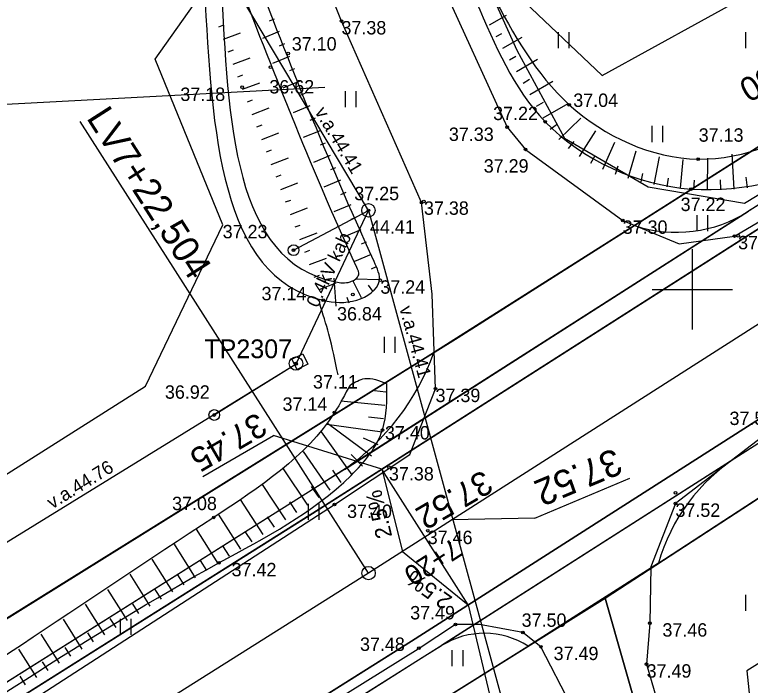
# Model space of a CAD drawing. Extents: x 469981 to 472086, y 246785 to 247785.
# Drawn here: x 471324.7 to 471352.16, y 247335.22 to 247360.25 of the extents above; entities that cross this region are included whole.
import ezdxf

# ---------------------------------------------------------------- set-up
doc = ezdxf.new("R2010")
doc.units = 0
for name, color, linetype in [('0_922', 7, 'Continuous'), ('0_Asfalta_mala', 7, 'Continuous'), ('0_Asfalta_Nomale', 7, 'Continuous'), ('0_Ruut_Braukt', 7, 'Continuous'), ('0_Ruut_nomale', 7, 'Continuous'), ('0_Ruutojums_Nobrauktuves_pieslegumi', 7, 'Continuous'), ('0_vertikals', 7, 'Continuous'), ('0_Vertikals_SavietotieInztikli', 7, 'Continuous'), ('0_vertkals_cipari', 7, 'Continuous'), ('21', 7, 'Continuous'), ('5_patagas', 7, 'Continuous'), ('6_piketaza', 7, 'Continuous'), ('9', 7, 'Continuous'), ('CELI_CMAL_####_####_#', 7, 'Continuous'), ('DREN_VADP_####_####_#', 7, 'Continuous'), ('ELEK_ELEM_####_####_#', 7, 'Continuous'), ('ELEK_STTP_####_TKST_#', 7, 'Continuous'), ('ELEK_STUT_####_####_#', 7, 'Continuous'), ('ELEK_VADV_VSPR_####_#', 7, 'Continuous'), ('ELEK_VADV_VSPR_TKST_#', 7, 'Continuous'), ('ELEK_VADV_ZSPR_####_#', 7, 'Continuous'), ('ELEK_VADV_ZSPR_TKST_#', 7, 'Continuous'), ('GEOD_ELEM_####_####_#', 7, 'Continuous'), ('NORB_ZOGS_SETA_####_#', 7, 'Continuous'), ('RAMI_UZMR_####_####_#', 7, 'Continuous'), ('RELJ_AATZ_####_TKST_#', 7, 'Continuous'), ('RELJ_ELEM_####_####_#', 7, 'Continuous'), ('RELJ_NOGA_####_####_#', 7, 'Continuous'), ('RELJ_NOGL_####_####_#', 7, 'Continuous'), ('ROBZ_IERR_####_####_#', 7, 'Continuous'), ('ROBZ_PROJ_####_####_#', 7, 'Continuous'), ('ROBZ_UZMR_####_####_#', 7, 'Continuous'), ('TERT_ELEM_####_####_#', 7, 'Continuous'), ('TERT_KONT_####_####_#', 7, 'Continuous')]:
    doc.layers.add(name, color=color, linetype=linetype)

msp = doc.modelspace()

# ---------------------------------------------------------------- linework, layer by layer
msp.add_circle((471337.911, 247339.41), 0.25)
at = {"layer": '0_922'}
for p, q in [((471711.11, 247577.663), (471337.911, 247339.41)), ((471337.911, 247339.41), (471145.574, 247218.36))]:
    msp.add_line(p, q, dxfattribs=at)
at = {"layer": '0_Asfalta_mala'}
for p, q in [((471709.476, 247580.179), (471336.304, 247341.944)), ((471712.743, 247575.147), (471339.517, 247336.876)), ((471336.304, 247341.944), (471143.977, 247220.899)), ((471339.517, 247336.876), (471147.172, 247215.821))]:
    msp.add_line(p, q, dxfattribs=at)
at = {"layer": '0_Asfalta_Nomale'}
for p, q in [((471709.068, 247580.808), (471352.097, 247352.916)), ((471388.08, 247366.989), (471351.701, 247343.765)), ((471347.842, 247352.381), (471340.348, 247347.64)), ((471337.009, 247343.283), (471335.903, 247342.577)), ((471335.903, 247342.577), (471143.577, 247221.534)), ((471348.734, 247339.776), (471343.868, 247336.683)), ((471340.631, 247336.698), (471339.918, 247336.243)), ((471339.918, 247336.243), (471147.572, 247215.187))]:
    msp.add_line(p, q, dxfattribs=at)
for centre, radius, start, end in [((471349.406, 247357.13), 5, 251.7714, 302.5544), ((471331.876, 247350.676), 9, 304.7731, 340.2833), ((471355.468, 247337.865), 7, 122.5544, 164.1558), ((471342.238, 247334.164), 3, 57.0898, 122.1529)]:
    msp.add_arc(centre, radius, start, end, dxfattribs=at)
at = {"layer": '0_Ruut_Braukt'}
for p, q in [((471709.476, 247580.179), (471336.304, 247341.944)), ((471339.517, 247336.876), (471712.743, 247575.147)), ((471336.304, 247341.944), (471143.977, 247220.899)), ((471147.172, 247215.821), (471339.517, 247336.876))]:
    msp.add_line(p, q, dxfattribs=at)
at = {"layer": '0_Ruut_nomale'}
for points in [[(471512.083, 247454.162), (471511.838, 247454.895), (471453.013, 247417.341), (471348.58, 247350.671), (471335.903, 247342.577), (471306.296, 247323.944), (471248.242, 247287.407), (471208.75, 247262.551), (471208.786, 247261.688), (471290.39, 247313.047), (471335.822, 247341.64), (471349.818, 247350.571), (471398.518, 247381.661), (471437.5, 247406.548), (471498.795, 247445.679), (471511.425, 247453.742)], [(471514.294, 247447.566), (471399.037, 247373.985), (471385.85, 247365.566), (471340.791, 247336.792), (471211.253, 247255.265), (471209.116, 247253.92), (471209.079, 247254.783), (471296.254, 247309.648), (471339.517, 247336.876), (471350.75, 247344.048), (471392.723, 247370.844), (471426.479, 247392.394), (471514.049, 247448.299)]]:
    msp.add_lwpolyline(points, close=True, dxfattribs=at)
at = {"layer": '0_Ruutojums_Nobrauktuves_pieslegumi'}
for p, q in [((471337.009, 247343.283), (471352.097, 247352.916)), ((471347.842, 247352.381), (471340.348, 247347.64)), ((471351.701, 247343.765), (471340.641, 247336.704)), ((471343.868, 247336.683), (471348.734, 247339.776))]:
    msp.add_line(p, q, dxfattribs=at)
msp.add_lwpolyline([(471340.641, 247336.704), (471340.641, 247336.704)], dxfattribs=at)
for centre, radius, start, end in [((471349.406, 247357.13), 5, 251.7714, 302.5544), ((471331.876, 247350.676), 9, 304.7731, 340.2833), ((471355.468, 247337.865), 7, 122.5544, 164.1558), ((471342.238, 247334.164), 3, 57.0898, 122.1529)]:
    msp.add_arc(centre, radius, start, end, dxfattribs=at)
at = {"layer": '0_vertikals'}
for p, q in [((471331.726, 247343.016), (471334.358, 247344.55)), ((471338.407, 247343.286), (471334.358, 247344.55)), ((471341.636, 247338.229), (471342.675, 247333.875))]:
    msp.add_line(p, q, dxfattribs=at)
msp.add_lwpolyline([(471338.407, 247343.286), (471339.179, 247340.22), (471341.636, 247338.229)], close=True, dxfattribs=at)
at = {"layer": '0_Vertikals_SavietotieInztikli'}
for q in [(471347.67, 247342.948), (471341.011, 247341.396)]:
    msp.add_line((471344.119, 247341.461), q, dxfattribs=at)
at = {"layer": '21'}
for p, q in [((471711.11, 247577.663), (471337.911, 247339.41)), ((471337.911, 247339.41), (471145.574, 247218.36))]:
    msp.add_line(p, q, dxfattribs=at)
at = {"layer": '5_patagas'}
msp.add_lwpolyline([(471337.911, 247339.41), (471327.149, 247356.268)], dxfattribs=at)
at = {"layer": '6_piketaza'}
msp.add_lwpolyline([(471340.156, 247340.547), (471339.887, 247340.968)], dxfattribs=at)
at = {"layer": 'CELI_CMAL_####_####_#'}
for points in [[(471338.703, 247365.456), (471340.587, 247361.545), (471343.087, 247356.058), (471343.774, 247355.226), (471347.4, 247352.573), (471349.509, 247351.696), (471351.575, 247351.992), (471374.262, 247365.343), (471396.093, 247379.507), (471423.487, 247397.08), (471444.29, 247410.189)], [(471449.387, 247405.104), (471425.251, 247390.064), (471401.67, 247375.188), (471376.044, 247358.999), (471352.749, 247344.597), (471349.37, 247342.009), (471348.449, 247339.648), (471348.411, 247337.54), (471348.293, 247336.009), (471350.514, 247328.355), (471351.077, 247326.317)], [(471014.161, 247188.048), (471038.308, 247191.645), (471077.61, 247195.71), (471090.836, 247197.337), (471096.461, 247198.582), (471117.856, 247206.682), (471130.197, 247213.261), (471151.631, 247225.738), (471175.407, 247239.608), (471196.168, 247252.49), (471217.229, 247265.52), (471244.784, 247283.359), (471266.102, 247296.914), (471293.433, 247314.365), (471318.262, 247330.084), (471336.637, 247341.969), (471339.45, 247343.841), (471340.412, 247346.293), (471340.291, 247349.818), (471339.894, 247353.24), (471336.901, 247360.015), (471333.813, 247367.721)], [(471347.348, 247327.622), (471345.475, 247334.467), (471344.349, 247336.664), (471343.67, 247337.19), (471342.054, 247337.492), (471341.155, 247337.494), (471339.762, 247336.569), (471318.941, 247323.623), (471297.221, 247309.64), (471268.834, 247291.51), (471247.888, 247278.119), (471219.179, 247259.989), (471200.048, 247247.93), (471177.515, 247234.149), (471154.773, 247220.961), (471131.272, 247207.521), (471119.66, 247201.466), (471103.03, 247195.231), (471092.329, 247192.658), (471077.436, 247189.782), (471058.729, 247187.944), (471037.006, 247184.759), (471015.923, 247182.598), (470992.26, 247181.035)]]:
    msp.add_lwpolyline(points, dxfattribs=at)
at = {"layer": 'DREN_VADP_####_####_#'}
msp.add_lwpolyline([(471336.274, 247357.539), (471290.06, 247355.078)], dxfattribs=at)
at = {"layer": 'ELEK_ELEM_####_####_#'}
msp.add_lwpolyline([(471335.65, 247347.205), (471335.25, 247347.005), (471335.053, 247347.399), (471335.453, 247347.599)], close=True, dxfattribs=at)
for centre, radius in [((471337.906, 247352.95), 0.25), ((471337.906, 247352.95), 0.0225), ((471335.113, 247351.461), 0.2), ((471335.203, 247347.232), 0.25), ((471332.152, 247345.312), 0.2)]:
    msp.add_circle(centre, radius, dxfattribs=at)
at = {"layer": 'ELEK_STUT_####_####_#'}
for p, q in [((471335.113, 247351.46), (471337.906, 247352.95)), ((471332.152, 247345.312), (471335.205, 247347.219))]:
    msp.add_line(p, q, dxfattribs=at)
at = {"layer": 'ELEK_VADV_VSPR_####_#'}
msp.add_line((471279.662, 247313.004), (471335.205, 247347.219), dxfattribs=at)
at = {"layer": 'ELEK_VADV_ZSPR_####_#'}
for p, q in [((471337.906, 247352.95), (471329.468, 247367.094)), ((471335.205, 247347.219), (471337.906, 247352.95)), ((471337.906, 247352.95), (471349.371, 247310.978))]:
    msp.add_line(p, q, dxfattribs=at)
at = {"layer": 'GEOD_ELEM_####_####_#'}
for p, q in [((471350, 247351.5), (471350, 247350)), ((471348.5, 247350), (471350, 247350)), ((471350, 247350), (471350, 247348.5)), ((471350, 247350), (471351.5, 247350))]:
    msp.add_line(p, q, dxfattribs=at)
at = {"layer": 'NORB_ZOGS_SETA_####_#'}
msp.add_lwpolyline([(471338.191, 247371.418), (471340.829, 247364.724), (471343.446, 247358.927), (471345.223, 247355.65), (471348.355, 247353.823), (471351.949, 247353.222), (471384.164, 247372.751)], dxfattribs=at)
at = {"layer": 'RAMI_UZMR_####_####_#'}
for points in [[(471010.572, 247199.465), (471044.448, 247201.846), (471094.566, 247205.368), (471219.251, 247279.294), (471287.982, 247320.045), (471329.582, 247346.385), (471332.466, 247352.407), (471329.951, 247358.592), (471331.784, 247361.204), (471339.558, 247364.746), (471343.514, 247360.959), (471346.629, 247357.978), (471355.9, 247363.1), (471457.4, 247429.3)], [(471380.292, 247353.371), (471352.036, 247335.759), (471352.913, 247327.325), (471347.47, 247325.392), (471345.187, 247325.919), (471342.905, 247329.082), (471319.551, 247313.443), (471222.661, 247251.69), (471157.352, 247211.35), (471144.207, 247202.916), (471131.364, 247196.59), (471113.303, 247188.858), (471105.677, 247188.256), (471083.576, 247183.01), (471075.205, 247182.665), (471043.397, 247175.418), (471016.707, 247172.079), (470997.217, 247171.376)]]:
    msp.add_lwpolyline(points, dxfattribs=at)
at = {"layer": 'RELJ_ELEM_####_####_#'}
for centre in [(471336.901, 247360.016), (471334.911, 247358.807), (471334.249, 247358.298), (471333.195, 247357.547), (471345.404, 247356.891), (471344.51, 247356.259), (471343.087, 247356.058), (471343.774, 247355.226), (471350.224, 247354.862), (471349.946, 247353.745), (471339.894, 247353.24), (471339.981, 247353.284), (471337.906, 247352.95), (471347.4, 247352.574), (471351.575, 247351.992), (471351.71, 247351.997), (471335.113, 247351.461), (471338.352, 247350.339), (471337.327, 247349.813), (471336.218, 247349.595), (471335.203, 247347.232), (471335.205, 247347.219), (471340.412, 247346.294), (471332.152, 247345.312), (471336.644, 247345.408), (471338.429, 247344.75), (471338.674, 247343.369), (471349.369, 247342.407), (471336.637, 247341.969), (471349.37, 247342.009), (471332.13, 247341.491), (471340.121, 247340.994), (471332.326, 247339.791), (471341.154, 247337.494), (471348.411, 247337.54), (471343.669, 247337.19), (471339.791, 247336.612), (471344.349, 247336.664), (471348.292, 247336.009)]:
    msp.add_circle(centre, 0.05, dxfattribs=at)
at = {"layer": 'RELJ_NOGA_####_####_#'}
for p, q in [((471342.432, 247359.87), (471343.066, 247360.234)), ((471332.319, 247359.802), (471332.51, 247359.875)), ((471334.388, 247360.083), (471334.199, 247360.005)), ((471332.497, 247359.335), (471333.133, 247359.578)), ((471334.578, 247359.621), (471333.949, 247359.361)), ((471342.682, 247359.436), (471342.883, 247359.552)), ((471342.931, 247359.003), (471343.642, 247359.412)), ((471334.769, 247359.159), (471334.58, 247359.081)), ((471332.676, 247358.868), (471332.867, 247358.941)), ((471332.854, 247358.401), (471333.49, 247358.644)), ((471334.96, 247358.696), (471334.33, 247358.437)), ((471343.18, 247358.57), (471343.405, 247358.699)), ((471343.43, 247358.136), (471344.217, 247358.589)), ((471335.15, 247358.234), (471334.962, 247358.156)), ((471333.033, 247357.934), (471333.223, 247358.007)), ((471333.211, 247357.467), (471333.847, 247357.71)), ((471335.341, 247357.772), (471334.712, 247357.512)), ((471343.679, 247357.703), (471343.927, 247357.845)), ((471343.929, 247357.269), (471344.792, 247357.766)), ((471335.532, 247357.31), (471335.343, 247357.232)), ((471333.389, 247357), (471333.58, 247357.073)), ((471335.723, 247356.848), (471335.093, 247356.588)), ((471344.178, 247356.836), (471344.448, 247356.992)), ((471344.427, 247356.403), (471345.367, 247356.944)), ((471333.568, 247356.533), (471334.204, 247356.776)), ((471335.913, 247356.385), (471335.724, 247356.308)), ((471345.011, 247355.595), (471345.833, 247356.386)), ((471333.746, 247356.066), (471333.937, 247356.139)), ((471344.691, 247355.978), (471344.964, 247356.175)), ((471333.925, 247355.599), (471334.561, 247355.842)), ((471336.104, 247355.923), (471335.475, 247355.664)), ((471345.782, 247354.961), (471346.399, 247355.914)), ((471336.295, 247355.461), (471336.106, 247355.383)), ((471345.378, 247355.256), (471345.593, 247355.523)), ((471346.662, 247354.489), (471347.104, 247355.496)), ((471334.103, 247355.131), (471334.294, 247355.204)), ((471336.485, 247354.999), (471335.856, 247354.739)), ((471346.212, 247354.707), (471346.371, 247355.002)), ((471347.602, 247354.148), (471347.908, 247355.167)), ((471348.574, 247353.915), (471348.769, 247354.946)), ((471351.561, 247353.746), (471351.482, 247355.043)), ((471334.282, 247354.664), (471334.918, 247354.907)), ((471349.563, 247353.775), (471349.663, 247354.849)), ((471350.562, 247353.722), (471350.582, 247354.898)), ((471336.676, 247354.537), (471336.487, 247354.459)), ((471347.126, 247354.304), (471347.235, 247354.609)), ((471334.46, 247354.197), (471334.651, 247354.27)), ((471348.085, 247354.019), (471348.156, 247354.327)), ((471349.067, 247353.834), (471349.11, 247354.148)), ((471351.062, 247353.724), (471351.052, 247354.095)), ((471352.059, 247353.787), (471352.016, 247354.192)), ((471334.638, 247353.73), (471335.274, 247353.973)), ((471336.867, 247354.074), (471336.237, 247353.815)), ((471350.062, 247353.739), (471350.079, 247354.073)), ((471337.058, 247353.612), (471336.869, 247353.534)), ((471334.817, 247353.263), (471335.008, 247353.336)), ((471334.995, 247352.796), (471335.631, 247353.039)), ((471337.248, 247353.15), (471336.619, 247352.89)), ((471337.439, 247352.688), (471337.25, 247352.61)), ((471335.174, 247352.329), (471335.364, 247352.402)), ((471337.63, 247352.226), (471337, 247351.966)), ((471335.352, 247351.862), (471335.988, 247352.105)), ((471337.82, 247351.763), (471337.632, 247351.686)), ((471335.53, 247351.395), (471335.721, 247351.468)), ((471335.709, 247350.928), (471336.345, 247351.171)), ((471338.011, 247351.301), (471337.382, 247351.042)), ((471338.202, 247350.839), (471338.005, 247350.761)), ((471335.887, 247350.461), (471336.078, 247350.534)), ((471336.703, 247349.374), (471336.633, 247350.417)), ((471337.644, 247349.688), (471337.325, 247350.332)), ((471338.317, 247350.356), (471337.417, 247350.383)), ((471336.066, 247349.994), (471336.709, 247350.239)), ((471338.076, 247349.939), (471337.913, 247350.154)), ((471337.19, 247349.481), (471337.115, 247349.693)), ((471336.252, 247349.53), (471336.252, 247349.53)), ((471338.562, 247346.17), (471338.138, 247346.21)), ((471338.515, 247345.672), (471336.879, 247345.825)), ((471338.469, 247345.174), (471337.911, 247345.226)), ((471338.42, 247344.677), (471336.357, 247344.952)), ((471338.016, 247343.774), (471336.385, 247344.993)), ((471337.298, 247343.083), (471336.155, 247344.681)), ((471338.275, 247344.2), (471337.718, 247344.453)), ((471336.477, 247342.512), (471335.489, 247343.949)), ((471337.682, 247343.402), (471337.264, 247343.839)), ((471335.65, 247341.949), (471334.742, 247343.301)), ((471336.888, 247342.796), (471336.573, 247343.25)), ((471334.818, 247341.395), (471333.95, 247342.713)), ((471336.064, 247342.23), (471335.781, 247342.645)), ((471333.981, 247340.847), (471333.131, 247342.158)), ((471335.235, 247341.671), (471334.969, 247342.07)), ((471333.14, 247340.306), (471332.309, 247341.612)), ((471334.4, 247341.12), (471334.143, 247341.514)), ((471332.295, 247339.772), (471331.488, 247341.054)), ((471333.561, 247340.576), (471333.309, 247340.969)), ((471331.449, 247339.239), (471330.661, 247340.491)), ((471332.718, 247340.038), (471332.472, 247340.427)), ((471330.602, 247338.707), (471329.834, 247339.928)), ((471331.872, 247339.505), (471331.633, 247339.885)), ((471329.756, 247338.174), (471329.006, 247339.366)), ((471331.026, 247338.973), (471330.792, 247339.344)), ((471328.909, 247337.642), (471328.177, 247338.805)), ((471330.179, 247338.44), (471329.951, 247338.802)), ((471328.063, 247337.109), (471327.348, 247338.246)), ((471329.333, 247337.908), (471329.11, 247338.261)), ((471327.217, 247336.577), (471326.518, 247337.688)), ((471328.486, 247337.375), (471328.269, 247337.72)), ((471326.37, 247336.044), (471325.686, 247337.131)), ((471327.64, 247336.843), (471327.428, 247337.18)), ((471325.524, 247335.512), (471324.853, 247336.577)), ((471326.793, 247336.31), (471326.586, 247336.64)), ((471325.947, 247335.778), (471325.744, 247336.101)), ((471325.101, 247335.245), (471324.901, 247335.562))]:
    msp.add_line(p, q, dxfattribs=at)
for points in [[(471341.934, 247360.736), (471344.51, 247356.259), (471349.946, 247353.745), (471355.895, 247354.991), (471376.693, 247368.011), (471396.058, 247380.323), (471444.047, 247411.052), (471471.484, 247428.432), (471497.591, 247445.096), (471529.061, 247465.658), (471552.024, 247480.39), (471579.849, 247498.336), (471608.29, 247516.955), (471640.013, 247537.434), (471663.526, 247552.835), (471700.309, 247577.155), (471731.58, 247596.998), (471755.893, 247610.638), (471758.96, 247612.207)], [(471331.784, 247361.204), (471336.218, 247349.595), (471337.471, 247349.602), (471338.313, 247350.297), (471338.12, 247351.038), (471333.603, 247361.984)], [(471170.189, 247238.813), (471187.045, 247248.806), (471216.962, 247266.603), (471244.501, 247283.959), (471265.809, 247297.732), (471292.77, 247315.312), (471318.062, 247330.842), (471332.326, 247339.791), (471337.257, 247343.054), (471338.429, 247344.75), (471338.591, 247346.479)]]:
    msp.add_spline(points, degree=3, dxfattribs=at)
at = {"layer": 'RELJ_NOGL_####_####_#'}
for points in [[(471342.514, 247361.025), (471345.404, 247356.891), (471350.224, 247354.862), (471355.251, 247356.423), (471376.007, 247368.362), (471395.596, 247380.988), (471443.663, 247411.567), (471471.284, 247429.247), (471497.369, 247445.866), (471528.273, 247466.831), (471551.61, 247481.241), (471579.417, 247499.099), (471607.686, 247517.412), (471639.588, 247538.317), (471662.844, 247553.564), (471699.582, 247577.982), (471731.348, 247598.063), (471755.711, 247611.433), (471758.267, 247612.728)], [(471332.42, 247361.447), (471336.686, 247350.279), (471337.225, 247350.282), (471337.544, 247350.545), (471337.472, 247350.822), (471332.974, 247361.724)], [(471337.22, 247346.431), (471337.773, 247346.67), (471338.591, 247346.479)], [(471337.22, 247346.431), (471336.644, 247345.408), (471332.13, 247341.491), (471317.859, 247332.101), (471292.129, 247316.676), (471265.206, 247299.186), (471243.601, 247284.946), (471216.311, 247268.677), (471186.292, 247250.183), (471169.475, 247239.793)]]:
    msp.add_spline(points, degree=3, dxfattribs=at)
at = {"layer": 'ROBZ_IERR_####_####_#'}
for points in [[(471513.259, 247488.166), (471524.883, 247464.852), (471341.261, 247348.2), (471124.72, 247213.54), (471093.674, 247200.298), (471050.609, 247195.379), (471001.509, 247189.266), (470977.922, 247249.601)], [(471168.816, 247177.651), (471133.176, 247205.05), (471346.741, 247338.478), (471363.107, 247281.069)]]:
    msp.add_lwpolyline(points, dxfattribs=at)
at = {"layer": 'ROBZ_PROJ_####_####_#'}
for points in [[(470613.752, 247179.765), (470688.303, 247197.106), (470783.692, 247219.293), (470809.088, 247224.67), (470845.751, 247226.447), (470876.169, 247225.296), (470921.641, 247209.731), (470967.353, 247194.084), (470989.48, 247188.802), (471001.509, 247189.266), (471050.609, 247195.379), (471093.674, 247200.298), (471124.72, 247213.54), (471341.261, 247348.2), (471524.883, 247464.852)], [(471398.351, 247372.094), (471346.741, 247338.478), (471133.176, 247205.05), (471108.425, 247194.786), (471087.339, 247189.709), (471023.306, 247181.157), (470962.604, 247185.245), (470905.63, 247205.857), (470878.75, 247214.454), (470852.344, 247217.039), (470815.743, 247215.147), (470778.583, 247209.26), (470718.669, 247194.633), (470636.973, 247175.147), (470468.364, 247124.23), (470431.624, 247112.202), (470396.219, 247097.502), (470371.503, 247083.47), (470275.956, 246992.729), (470152.342, 246907.761), (470066.737, 246851.23)]]:
    msp.add_lwpolyline(points, dxfattribs=at)
at = {"layer": 'ROBZ_UZMR_####_####_#'}
msp.add_lwpolyline([(471362.435, 247283.427), (471346.741, 247338.478), (471398.351, 247372.094), (471434.714, 247307.471)], dxfattribs=at)
at = {"layer": 'TERT_ELEM_####_####_#'}
for p, q in [((471345, 247359), (471345, 247359.6)), ((471345.4, 247359), (471345.4, 247359.6)), ((471352, 247359), (471352, 247359.6)), ((471337.049, 247356.802), (471337.049, 247357.402)), ((471337.449, 247356.802), (471337.449, 247357.402)), ((471348.5, 247355.5), (471348.5, 247356.1)), ((471348.9, 247355.5), (471348.9, 247356.1)), ((471350.181, 247352.176), (471350.181, 247352.776)), ((471350.581, 247352.176), (471350.581, 247352.776)), ((471338.506, 247347.626), (471338.506, 247348.226)), ((471338.906, 247347.626), (471338.906, 247348.226)), ((471335.673, 247341.398), (471335.673, 247341.998)), ((471336.073, 247341.398), (471336.073, 247341.998)), ((471352, 247338), (471352, 247338.6)), ((471328.646, 247337.11), (471328.646, 247337.71)), ((471329.046, 247337.11), (471329.046, 247337.71)), ((471341.039, 247335.937), (471341.039, 247336.537)), ((471341.439, 247335.937), (471341.439, 247336.537))]:
    msp.add_line(p, q, dxfattribs=at)
at = {"layer": 'TERT_KONT_####_####_#'}
msp.add_spline([(471336.772, 247346.813), (471336.429, 247348.332), (471336.087, 247349.459)], degree=3, dxfattribs=at)

# ---------------------------------------------------------------- texts
at = {"layer": '0_Vertikals_SavietotieInztikli'}
msp.add_text('37.52', height=1, rotation=202.7195, dxfattribs=at).set_placement((471347.098, 247344.096))
at = {"layer": '0_vertkals_cipari'}
for s, height, rotation, p in [('37.50', 0.9, 210.2507, (471354.265, 247359.245)), ('37.45', 0.9, 210.2507, (471333.76, 247345.436)), ('37.52', 0.9, 210.2507, (471342.192, 247343.287)), ('2.5%', 0.5993, 103.404, (471338.799, 247340.785)), ('2.5%', 0.5993, 144.6162, (471341.079, 247338.497))]:
    msp.add_text(s, height=height, rotation=rotation, dxfattribs=at).set_placement(p)
at = {"layer": '6_piketaza'}
msp.add_text('7+20', height=0.75, rotation=212.5544, dxfattribs=at).set_placement((471341.067, 247340.743))
at = {"layer": '9'}
msp.add_text('LV7+22,504', height=1, rotation=302.5544, dxfattribs=at).set_placement((471327.359, 247356.402))
at = {"layer": 'ELEK_STTP_####_TKST_#'}
msp.add_text('TP2307', height=0.7, dxfattribs=at).set_placement((471331.779, 247347.433))
at = {"layer": 'ELEK_VADV_VSPR_TKST_#'}
msp.add_text('v.a.44.76', height=0.5, rotation=31.6335, dxfattribs=at).set_placement((471326.099, 247341.786))
at = {"layer": 'ELEK_VADV_ZSPR_TKST_#'}
for s, rotation, p in [('v.a.44.41', 300.8191, (471335.888, 247356.626)), ('0.4kV kab', 64.7645, (471336.014, 247349.286)), ('v.a.44.41', 285.2782, (471339.057, 247349.306))]:
    msp.add_text(s, height=0.5, rotation=rotation, dxfattribs=at).set_placement(p)
at = {"layer": 'RELJ_AATZ_####_TKST_#'}
for s, p in [('37.38', (471336.901, 247359.516)), ('37.10', (471335.046, 247358.915)), ('36.62', (471334.208, 247357.312)), ('37.18', (471330.886, 247357.033)), ('37.04', (471345.555, 247356.811)), ('37.22', (471342.563, 247356.318)), ('37.33', (471340.912, 247355.541)), ('37.13', (471350.238, 247355.512)), ('37.29', (471342.213, 247354.359)), ('37.25', (471337.379, 247353.329)), ('37.38', (471339.981, 247352.784)), ('37.22', (471349.564, 247352.924)), ('44.41', (471337.966, 247352.082)), ('37.30', (471347.4, 247352.074)), ('37.23', (471332.466, 247351.907)), ('37.44', (471351.71, 247351.497)), ('37.24', (471338.352, 247349.839)), ('37.14', (471333.917, 247349.595)), ('36.84', (471336.736, 247348.839)), ('37.11', (471335.838, 247346.3)), ('36.92', (471330.309, 247345.919)), ('37.39', (471340.412, 247345.794)), ('37.14', (471334.7, 247345.468)), ('37.50', (471351.388, 247344.938)), ('37.40', (471338.524, 247344.399)), ('37.38', (471338.674, 247342.869)), ('37.08', (471330.577, 247341.761)), ('37.52', (471349.37, 247341.509)), ('37.40', (471337.111, 247341.469)), ('37.46', (471340.121, 247340.494)), ('37.42', (471332.799, 247339.291)), ('37.49', (471339.466, 247337.683)), ('37.50', (471343.628, 247337.406)), ('37.46', (471348.884, 247337.04)), ('37.48', (471337.594, 247336.507)), ('37.49', (471344.822, 247336.164)), ('37.49', (471348.292, 247335.509))]:
    msp.add_text(s, height=0.5, dxfattribs=at).set_placement(p)

doc.saveas('drawing.dxf')
